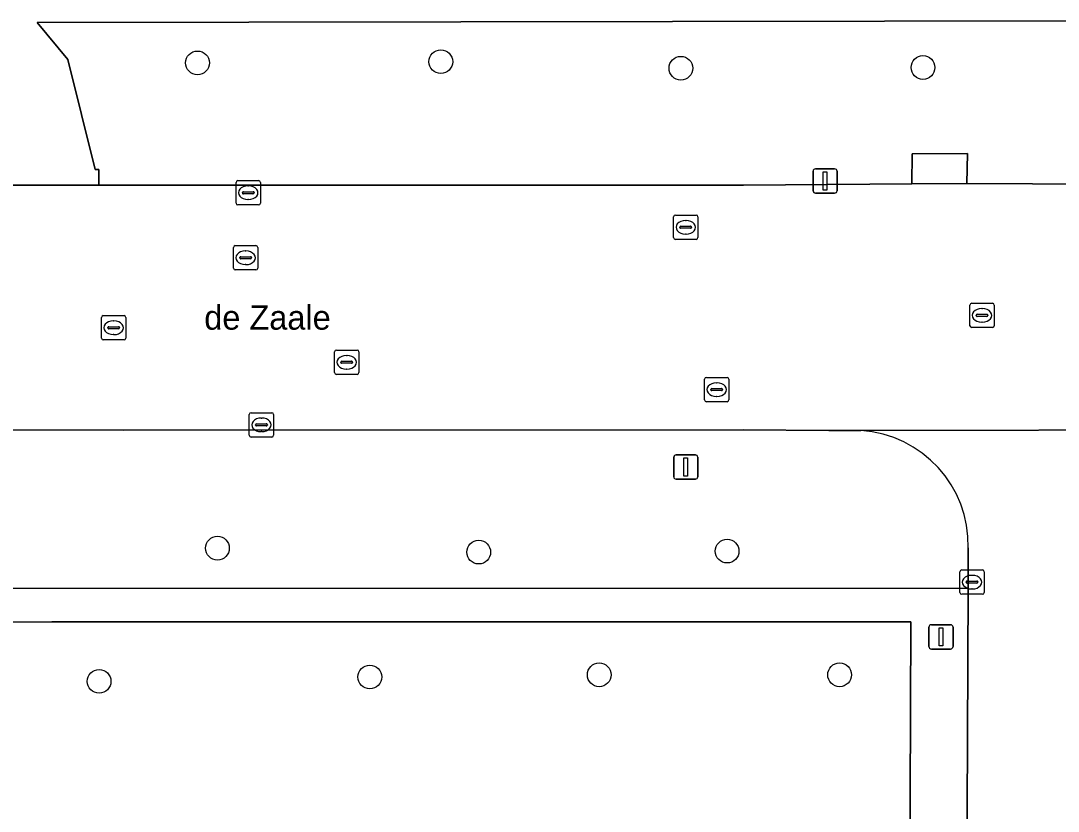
# Model space of a CAD drawing. Extents: x 161477 to 163040, y 383680 to 384871.
# Drawn here: x 162302.67 to 162345.35, y 384356.1 to 384388.63 of the extents above; entities that cross this region are included whole.
import ezdxf

# ---------------------------------------------------------------- set-up
doc = ezdxf.new("R2010")
doc.units = 0
for name, color, linetype in [('IMGEO_Berm_groen', 7, 'Continuous'), ('IMGEO_Boom', 7, 'Continuous'), ('IMGEO_Groenvoorziening', 7, 'Continuous'), ('IMGEO_Kolk', 7, 'Continuous'), ('IMGEO_Lichtmast', 7, 'Continuous'), ('IMGEO_Openbare_ruimte_label', 7, 'Continuous'), ('IMGEO_Rijbaan_lokaal_open', 7, 'Continuous'), ('IMGEO_Rioolput', 7, 'Continuous'), ('IMGEO_Verkeersbordpaal', 7, 'Continuous'), ('IMGEO_Voetpad_gesloten', 7, 'Continuous'), ('IMGEO_Voetpad_open', 7, 'Continuous')]:
    doc.layers.add(name, color=color, linetype=linetype)

msp = doc.modelspace()

# ---------------------------------------------------------------- linework, layer by layer
at = {"layer": 'IMGEO_Berm_groen'}
msp.add_lwpolyline([(162346.911, 384388.634), (162303.342, 384388.567), (162304.598, 384387.034), (162305.726, 384382.513), (162305.884, 384382.517), (162305.881, 384381.863), (162306.63, 384381.87), (162332.409, 384381.868), (162339.33, 384381.922), (162339.347, 384383.158), (162341.618, 384383.177), (162341.6, 384381.941), (162347, 384381.915)], close=True, dxfattribs=at)
msp.add_lwpolyline([(162337.233, 384371.769), (162336.121, 384371.767), (162335.917, 384371.768), (162332.391, 384371.802), (162306.88, 384371.793), (162291.306, 384371.803), (162285.506, 384371.799), (162283.369, 384371.791), (162270.638, 384371.806), (162249.182, 384371.787), (162247.174, 384373.809), (162246.62, 384373.804), (162235.562, 384371.78), (162235.194, 384371.776), (162234.322, 384371.766), (162234.369, 384367.082), (162235.609, 384367.119), (162235.666, 384365.194), (162260.548, 384365.225), (162295.516, 384365.277), (162341.652, 384365.285), (162341.652, 384366.944)], dxfattribs=at)
msp.add_arc((162336.934, 384367.059), 4.72, 358.6069, 86.3634, dxfattribs=at)
at = {"layer": 'IMGEO_Boom'}
for centre in [(162309.94, 384386.9), (162319.95, 384386.95), (162339.79, 384386.71), (162329.83, 384386.68), (162310.76, 384366.93), (162321.51, 384366.77), (162331.73, 384366.81), (162317.03, 384361.63), (162326.47, 384361.72), (162336.36, 384361.72), (162305.89, 384361.45)]:
    msp.add_circle(centre, 0.489, dxfattribs=at)
at = {"layer": 'IMGEO_Groenvoorziening'}
msp.add_lwpolyline([(162339.295, 384363.901), (162303.94, 384363.903), (162279.217, 384363.849), (162251.801, 384363.804), (162251.661, 384363.802), (162251.669, 384360.914), (162251.684, 384355.359), (162265.857, 384355.347), (162280.207, 384355.346), (162297.752, 384355.065), (162312.294, 384355.175), (162323.002, 384355.344), (162337.409, 384355.315), (162337.395, 384353.574), (162317.453, 384353.398), (162317.456, 384353.058), (162339.245, 384353.051)], close=True, dxfattribs=at)
at = {"layer": 'IMGEO_Kolk'}
for p, q in [((162311.527, 384381.13), (162311.527, 384381.982)), ((162311.602, 384382.056), (162312.454, 384382.056)), ((162312.015, 384381.836), (162312.04, 384381.836)), ((162312.528, 384381.982), (162312.528, 384381.13)), ((162311.786, 384381.55), (162311.786, 384381.562)), ((162312.224, 384381.513), (162311.826, 384381.513)), ((162311.829, 384381.599), (162312.227, 384381.599)), ((162312.038, 384381.276), (162312.013, 384381.276)), ((162312.27, 384381.562), (162312.27, 384381.55)), ((162312.454, 384381.056), (162311.602, 384381.056)), ((162329.529, 384379.709), (162329.529, 384380.561)), ((162329.604, 384380.635), (162330.456, 384380.635)), ((162330.017, 384380.415), (162330.042, 384380.415)), ((162330.53, 384380.561), (162330.53, 384379.709)), ((162329.788, 384380.129), (162329.788, 384380.141)), ((162330.226, 384380.092), (162329.828, 384380.092)), ((162329.831, 384380.178), (162330.229, 384380.178)), ((162330.272, 384380.141), (162330.272, 384380.129)), ((162330.456, 384379.635), (162329.604, 384379.635)), ((162330.04, 384379.855), (162330.015, 384379.855)), ((162330.876, 384373.956), (162331.728, 384373.956)), ((162330.801, 384373.03), (162330.801, 384373.882)), ((162331.289, 384373.736), (162331.314, 384373.736)), ((162331.802, 384373.882), (162331.802, 384373.03)), ((162331.06, 384373.45), (162331.06, 384373.462)), ((162331.498, 384373.413), (162331.1, 384373.413)), ((162331.103, 384373.499), (162331.501, 384373.499)), ((162331.312, 384373.176), (162331.287, 384373.176)), ((162331.544, 384373.462), (162331.544, 384373.45)), ((162331.728, 384372.956), (162330.876, 384372.956)), ((162312.071, 384371.579), (162312.071, 384372.431)), ((162312.146, 384372.505), (162312.998, 384372.505)), ((162312.559, 384372.285), (162312.584, 384372.285)), ((162313.072, 384372.431), (162313.072, 384371.579)), ((162312.33, 384371.999), (162312.33, 384372.011)), ((162312.768, 384371.962), (162312.37, 384371.962)), ((162312.373, 384372.048), (162312.771, 384372.048)), ((162312.814, 384372.011), (162312.814, 384371.999)), ((162312.998, 384371.505), (162312.146, 384371.505)), ((162312.582, 384371.725), (162312.557, 384371.725)), ((162341.308, 384365.107), (162341.308, 384365.959)), ((162341.383, 384366.033), (162342.235, 384366.033)), ((162342.309, 384365.959), (162342.309, 384365.107)), ((162341.567, 384365.527), (162341.567, 384365.539)), ((162342.005, 384365.49), (162341.607, 384365.49)), ((162341.61, 384365.576), (162342.008, 384365.576)), ((162341.796, 384365.813), (162341.821, 384365.813)), ((162342.051, 384365.539), (162342.051, 384365.527)), ((162342.235, 384365.033), (162341.383, 384365.033)), ((162341.819, 384365.253), (162341.794, 384365.253))]:
    msp.add_line(p, q, dxfattribs=at)
for points in [[(162311.527, 384381.13), (162311.527, 384381.982)], [(162311.602, 384382.056), (162312.454, 384382.056)], [(162312.528, 384381.982), (162312.528, 384381.13)], [(162312.454, 384381.056), (162311.602, 384381.056)], [(162329.529, 384379.709), (162329.529, 384380.561)], [(162329.604, 384380.635), (162330.456, 384380.635)], [(162330.53, 384380.561), (162330.53, 384379.709)], [(162330.456, 384379.635), (162329.604, 384379.635)], [(162330.876, 384373.956), (162331.728, 384373.956)], [(162330.801, 384373.03), (162330.801, 384373.882)], [(162331.802, 384373.882), (162331.802, 384373.03)], [(162331.728, 384372.956), (162330.876, 384372.956)], [(162312.071, 384371.579), (162312.071, 384372.431)], [(162312.146, 384372.505), (162312.998, 384372.505)], [(162313.072, 384372.431), (162313.072, 384371.579)], [(162312.998, 384371.505), (162312.146, 384371.505)], [(162341.308, 384365.107), (162341.308, 384365.959)], [(162341.383, 384366.033), (162342.235, 384366.033)], [(162342.309, 384365.959), (162342.309, 384365.107)], [(162342.235, 384365.033), (162341.383, 384365.033)]]:
    msp.add_lwpolyline(points, dxfattribs=at)
for centre, radius, start, end in [((162311.604, 384381.98), 0.0765, 91.552, 178.448), ((162311.604, 384381.98), 0.0765, 91.552, 178.448), ((162312.452, 384381.98), 0.0765, 1.552, 88.448), ((162312.452, 384381.98), 0.0765, 1.552, 88.448), ((162311.826, 384381.559), 0.0403, 85.8775, 175.7526), ((162311.823, 384381.549), 0.0366, 178.938, 274.7102), ((162312.227, 384381.556), 0.043, 264.8664, 352.4533), ((162312.231, 384381.561), 0.0386, 1.7309, 96.639), ((162311.604, 384381.132), 0.0765, 181.552, 268.448), ((162311.604, 384381.132), 0.0765, 181.552, 268.448), ((162312.452, 384381.132), 0.0765, 271.552, 358.448), ((162312.452, 384381.132), 0.0765, 271.552, 358.448), ((162329.606, 384380.559), 0.0765, 91.552, 178.448), ((162329.606, 384380.559), 0.0765, 91.552, 178.448), ((162330.454, 384380.559), 0.0765, 1.552, 88.448), ((162330.454, 384380.559), 0.0765, 1.552, 88.448), ((162329.828, 384380.138), 0.0403, 85.8775, 175.7526), ((162329.825, 384380.128), 0.0366, 178.938, 274.7102), ((162330.229, 384380.135), 0.043, 264.8664, 352.4533), ((162330.233, 384380.14), 0.0386, 1.7309, 96.639), ((162329.606, 384379.711), 0.0765, 181.552, 268.448), ((162329.606, 384379.711), 0.0765, 181.552, 268.448), ((162330.454, 384379.711), 0.0765, 271.552, 358.448), ((162330.454, 384379.711), 0.0765, 271.552, 358.448), ((162330.878, 384373.88), 0.0765, 91.552, 178.448), ((162330.878, 384373.88), 0.0765, 91.552, 178.448), ((162331.726, 384373.88), 0.0765, 1.552, 88.448), ((162331.726, 384373.88), 0.0765, 1.552, 88.448), ((162331.1, 384373.459), 0.0403, 85.8775, 175.7526), ((162331.097, 384373.449), 0.0366, 178.938, 274.7102), ((162331.501, 384373.456), 0.043, 264.8664, 352.4533), ((162331.505, 384373.461), 0.0386, 1.7309, 96.639), ((162330.878, 384373.032), 0.0765, 181.552, 268.448), ((162330.878, 384373.032), 0.0765, 181.552, 268.448), ((162331.726, 384373.032), 0.0765, 271.552, 358.448), ((162331.726, 384373.032), 0.0765, 271.552, 358.448), ((162312.148, 384372.429), 0.0765, 91.552, 178.448), ((162312.148, 384372.429), 0.0765, 91.552, 178.448), ((162312.996, 384372.429), 0.0765, 1.552, 88.448), ((162312.996, 384372.429), 0.0765, 1.552, 88.448), ((162312.37, 384372.008), 0.0403, 85.8775, 175.7526), ((162312.367, 384371.998), 0.0366, 178.938, 274.7102), ((162312.771, 384372.005), 0.043, 264.8664, 352.4533), ((162312.775, 384372.01), 0.0386, 1.7309, 96.639), ((162312.148, 384371.581), 0.0765, 181.552, 268.448), ((162312.148, 384371.581), 0.0765, 181.552, 268.448), ((162312.996, 384371.581), 0.0765, 271.552, 358.448), ((162312.996, 384371.581), 0.0765, 271.552, 358.448), ((162341.385, 384365.957), 0.0765, 91.552, 178.448), ((162341.385, 384365.957), 0.0765, 91.552, 178.448), ((162342.233, 384365.957), 0.0765, 1.552, 88.448), ((162342.233, 384365.957), 0.0765, 1.552, 88.448), ((162341.607, 384365.536), 0.0403, 85.8775, 175.7526), ((162341.604, 384365.526), 0.0366, 178.938, 274.7102), ((162342.008, 384365.533), 0.043, 264.8664, 352.4533), ((162342.012, 384365.538), 0.0386, 1.7309, 96.639), ((162341.385, 384365.109), 0.0765, 181.552, 268.448), ((162341.385, 384365.109), 0.0765, 181.552, 268.448), ((162342.233, 384365.109), 0.0765, 271.552, 358.448), ((162342.233, 384365.109), 0.0765, 271.552, 358.448)]:
    msp.add_arc(centre, radius, start, end, dxfattribs=at)
for centre, major_axis, ratio, start_param, end_param in [((162312.014, 384381.556), (-0.387, 0.002), 0.722429, 4.712389, 7.853982), ((162312.039, 384381.556), (-0.39, 0.002), 0.717154, 1.570796, 4.712389), ((162330.016, 384380.135), (-0.387, 0.002), 0.722429, 4.712389, 7.853982), ((162330.041, 384380.135), (-0.39, 0.002), 0.717154, 1.570796, 4.712389), ((162331.288, 384373.456), (-0.387, 0.002), 0.722429, 4.712389, 7.853982), ((162331.313, 384373.456), (-0.39, 0.002), 0.717154, 1.570796, 4.712389), ((162312.558, 384372.005), (-0.387, 0.002), 0.722429, 4.712389, 7.853982), ((162312.583, 384372.005), (-0.39, 0.002), 0.717154, 1.570796, 4.712389), ((162341.795, 384365.533), (-0.387, 0.002), 0.722429, 4.712389, 7.853982), ((162341.82, 384365.533), (-0.39, 0.002), 0.717154, 1.570796, 4.712389)]:
    msp.add_ellipse(centre, major_axis=major_axis, ratio=ratio, start_param=start_param, end_param=end_param, dxfattribs=at)
at = {"layer": 'IMGEO_Lichtmast'}
for p, q in [((162335.365, 384382.54), (162336.155, 384382.54)), ((162336.155, 384382.54), (162335.365, 384382.54)), ((162335.265, 384381.64), (162335.265, 384382.44)), ((162335.265, 384382.44), (162335.265, 384381.64)), ((162336.255, 384382.44), (162336.255, 384381.64)), ((162336.255, 384381.64), (162336.255, 384382.44)), ((162336.155, 384381.54), (162335.365, 384381.54)), ((162335.365, 384381.54), (162336.155, 384381.54)), ((162340.135, 384363.78), (162340.925, 384363.78)), ((162340.925, 384363.78), (162340.135, 384363.78)), ((162340.035, 384362.88), (162340.035, 384363.68)), ((162340.035, 384363.68), (162340.035, 384362.88)), ((162341.025, 384363.68), (162341.025, 384362.88)), ((162341.025, 384362.88), (162341.025, 384363.68)), ((162340.925, 384362.78), (162340.135, 384362.78)), ((162340.135, 384362.78), (162340.925, 384362.78))]:
    msp.add_line(p, q, dxfattribs=at)
for points in [[(162335.685, 384382.415), (162335.835, 384382.415), (162335.835, 384381.665), (162335.685, 384381.665), (162335.685, 384382.415)], [(162340.455, 384363.655), (162340.605, 384363.655), (162340.605, 384362.905), (162340.455, 384362.905), (162340.455, 384363.655)]]:
    msp.add_lwpolyline(points, dxfattribs=at)
for centre, start, end in [((162335.365, 384382.44), 90, 180), ((162335.365, 384382.44), 90, 180), ((162336.155, 384382.44), 0, 90), ((162336.155, 384382.44), 360, 90), ((162335.365, 384381.64), 180, 270), ((162335.365, 384381.64), 180, 270), ((162336.155, 384381.64), 270, 0), ((162336.155, 384381.64), 270, 0), ((162340.135, 384363.68), 90, 180), ((162340.135, 384363.68), 90, 180), ((162340.925, 384363.68), 0, 90), ((162340.925, 384363.68), 360, 90), ((162340.135, 384362.88), 180, 270), ((162340.135, 384362.88), 180, 270), ((162340.925, 384362.88), 270, 0), ((162340.925, 384362.88), 270, 0)]:
    msp.add_arc(centre, 0.1, start, end, dxfattribs=at)
at = {"layer": 'IMGEO_Rijbaan_lokaal_open'}
for points in [[(162422.974, 384381.9), (162420.081, 384381.897), (162394.218, 384381.871), (162353.009, 384381.886), (162348.39, 384381.908), (162347, 384381.915), (162341.6, 384381.941), (162339.33, 384381.922), (162332.409, 384381.868), (162306.63, 384381.87), (162305.881, 384381.863), (162301.64, 384381.874), (162270.573, 384381.859), (162265.347, 384381.873), (162249.966, 384381.847), (162249.157, 384381.854), (162247.163, 384379.897), (162246.519, 384379.915), (162235.544, 384381.908), (162235.206, 384381.909), (162235.205, 384377.809), (162235.371, 384377.808)], [(162235.365, 384375.809), (162235.213, 384375.81), (162235.194, 384371.776), (162235.562, 384371.78), (162246.62, 384373.804), (162247.174, 384373.809), (162249.182, 384371.787), (162270.638, 384371.806), (162283.369, 384371.791), (162285.506, 384371.799), (162291.306, 384371.803), (162306.88, 384371.793), (162332.391, 384371.802), (162335.917, 384371.768), (162336.121, 384371.767), (162337.233, 384371.769), (162351.862, 384371.801), (162373.552, 384371.801), (162394.185, 384371.816), (162409.717, 384371.797), (162422.293, 384371.749), (162423.885, 384371.708)], [(162351.862, 384371.801), (162337.233, 384371.769)], [(162341.652, 384366.944), (162341.652, 384365.285), (162341.598, 384353.057), (162341.606, 384339.094), (162341.569, 384298.807), (162341.567, 384296.737), (162341.533, 384259.31), (162341.539, 384241.386), (162341.555, 384222.16), (162341.557, 384219.804), (162341.571, 384203.926), (162341.574, 384200.876), (162341.588, 384183.859)]]:
    msp.add_lwpolyline(points, dxfattribs=at)
msp.add_arc((162336.934, 384367.059), 4.72, 358.6069, 86.3634, dxfattribs=at)
at = {"layer": 'IMGEO_Rioolput'}
for p, q in [((162311.419, 384378.454), (162311.419, 384379.306)), ((162311.494, 384379.38), (162312.346, 384379.38)), ((162311.907, 384379.16), (162311.932, 384379.16)), ((162312.42, 384379.306), (162312.42, 384378.454)), ((162311.678, 384378.874), (162311.678, 384378.886)), ((162312.116, 384378.837), (162311.718, 384378.837)), ((162311.721, 384378.923), (162312.119, 384378.923)), ((162312.162, 384378.886), (162312.162, 384378.874)), ((162312.346, 384378.38), (162311.494, 384378.38)), ((162311.93, 384378.6), (162311.905, 384378.6)), ((162341.794, 384377.01), (162342.646, 384377.01)), ((162341.719, 384376.084), (162341.719, 384376.936)), ((162341.978, 384376.504), (162341.978, 384376.516)), ((162342.021, 384376.553), (162342.419, 384376.553)), ((162342.207, 384376.79), (162342.232, 384376.79)), ((162342.462, 384376.516), (162342.462, 384376.504)), ((162342.72, 384376.936), (162342.72, 384376.084)), ((162305.989, 384375.574), (162305.989, 384376.426)), ((162306.064, 384376.5), (162306.916, 384376.5)), ((162306.477, 384376.28), (162306.502, 384376.28)), ((162306.99, 384376.426), (162306.99, 384375.574)), ((162342.416, 384376.467), (162342.018, 384376.467)), ((162342.23, 384376.23), (162342.205, 384376.23)), ((162306.248, 384375.994), (162306.248, 384376.006)), ((162306.686, 384375.957), (162306.288, 384375.957)), ((162306.291, 384376.043), (162306.689, 384376.043)), ((162306.5, 384375.72), (162306.475, 384375.72)), ((162306.732, 384376.006), (162306.732, 384375.994)), ((162342.646, 384376.01), (162341.794, 384376.01)), ((162306.916, 384375.5), (162306.064, 384375.5)), ((162315.579, 384374.154), (162315.579, 384375.006)), ((162315.654, 384375.08), (162316.506, 384375.08)), ((162316.067, 384374.86), (162316.092, 384374.86)), ((162316.58, 384375.006), (162316.58, 384374.154)), ((162315.838, 384374.574), (162315.838, 384374.586)), ((162316.276, 384374.537), (162315.878, 384374.537)), ((162315.881, 384374.623), (162316.279, 384374.623)), ((162316.322, 384374.586), (162316.322, 384374.574)), ((162316.506, 384374.08), (162315.654, 384374.08)), ((162316.09, 384374.3), (162316.065, 384374.3))]:
    msp.add_line(p, q, dxfattribs=at)
for points in [[(162311.419, 384378.454), (162311.419, 384379.306)], [(162311.494, 384379.38), (162312.346, 384379.38)], [(162312.42, 384379.306), (162312.42, 384378.454)], [(162312.346, 384378.38), (162311.494, 384378.38)], [(162341.794, 384377.01), (162342.646, 384377.01)], [(162341.719, 384376.084), (162341.719, 384376.936)], [(162342.72, 384376.936), (162342.72, 384376.084)], [(162305.989, 384375.574), (162305.989, 384376.426)], [(162306.064, 384376.5), (162306.916, 384376.5)], [(162306.99, 384376.426), (162306.99, 384375.574)], [(162342.646, 384376.01), (162341.794, 384376.01)], [(162306.916, 384375.5), (162306.064, 384375.5)], [(162315.579, 384374.154), (162315.579, 384375.006)], [(162315.654, 384375.08), (162316.506, 384375.08)], [(162316.58, 384375.006), (162316.58, 384374.154)], [(162316.506, 384374.08), (162315.654, 384374.08)]]:
    msp.add_lwpolyline(points, dxfattribs=at)
for centre, radius, start, end in [((162311.496, 384379.304), 0.0765, 91.552, 178.448), ((162311.496, 384379.304), 0.0765, 91.552, 178.448), ((162312.344, 384379.304), 0.0765, 1.552, 88.448), ((162312.344, 384379.304), 0.0765, 1.552, 88.448), ((162311.718, 384378.883), 0.0403, 85.8775, 175.7526), ((162311.715, 384378.873), 0.0366, 178.938, 274.7102), ((162312.119, 384378.88), 0.043, 264.8664, 352.4533), ((162312.123, 384378.885), 0.0386, 1.7309, 96.639), ((162311.496, 384378.456), 0.0765, 181.552, 268.448), ((162311.496, 384378.456), 0.0765, 181.552, 268.448), ((162312.344, 384378.456), 0.0765, 271.552, 358.448), ((162312.344, 384378.456), 0.0765, 271.552, 358.448), ((162341.796, 384376.934), 0.0765, 91.552, 178.448), ((162341.796, 384376.934), 0.0765, 91.552, 178.448), ((162342.644, 384376.934), 0.0765, 1.552, 88.448), ((162342.644, 384376.934), 0.0765, 1.552, 88.448), ((162342.018, 384376.513), 0.0403, 85.8775, 175.7526), ((162342.423, 384376.515), 0.0386, 1.7309, 96.639), ((162306.066, 384376.424), 0.0765, 91.552, 178.448), ((162306.066, 384376.424), 0.0765, 91.552, 178.448), ((162306.914, 384376.424), 0.0765, 1.552, 88.448), ((162306.914, 384376.424), 0.0765, 1.552, 88.448), ((162342.015, 384376.503), 0.0366, 178.938, 274.7102), ((162342.419, 384376.51), 0.043, 264.8664, 352.4533), ((162306.288, 384376.003), 0.0403, 85.8775, 175.7526), ((162306.285, 384375.993), 0.0366, 178.938, 274.7102), ((162306.689, 384376), 0.043, 264.8664, 352.4533), ((162306.693, 384376.005), 0.0386, 1.7309, 96.639), ((162341.796, 384376.086), 0.0765, 181.552, 268.448), ((162341.796, 384376.086), 0.0765, 181.552, 268.448), ((162342.644, 384376.086), 0.0765, 271.552, 358.448), ((162342.644, 384376.086), 0.0765, 271.552, 358.448), ((162306.066, 384375.576), 0.0765, 181.552, 268.448), ((162306.066, 384375.576), 0.0765, 181.552, 268.448), ((162306.914, 384375.576), 0.0765, 271.552, 358.448), ((162306.914, 384375.576), 0.0765, 271.552, 358.448), ((162315.656, 384375.004), 0.0765, 91.552, 178.448), ((162315.656, 384375.004), 0.0765, 91.552, 178.448), ((162316.504, 384375.004), 0.0765, 1.552, 88.448), ((162316.504, 384375.004), 0.0765, 1.552, 88.448), ((162315.878, 384374.583), 0.0403, 85.8775, 175.7526), ((162315.875, 384374.573), 0.0366, 178.938, 274.7102), ((162316.279, 384374.58), 0.043, 264.8664, 352.4533), ((162316.283, 384374.585), 0.0386, 1.7309, 96.639), ((162315.656, 384374.156), 0.0765, 181.552, 268.448), ((162315.656, 384374.156), 0.0765, 181.552, 268.448), ((162316.504, 384374.156), 0.0765, 271.552, 358.448), ((162316.504, 384374.156), 0.0765, 271.552, 358.448)]:
    msp.add_arc(centre, radius, start, end, dxfattribs=at)
for centre, major_axis, ratio, start_param, end_param in [((162311.906, 384378.88), (-0.387, 0.002), 0.722429, 4.712389, 7.853982), ((162311.931, 384378.88), (-0.39, 0.002), 0.717154, 1.570796, 4.712389), ((162342.206, 384376.51), (-0.387, 0.002), 0.722429, 4.712389, 7.853982), ((162342.231, 384376.51), (-0.39, 0.002), 0.717154, 1.570796, 4.712389), ((162306.476, 384376), (-0.387, 0.002), 0.722429, 4.712389, 7.853982), ((162306.501, 384376), (-0.39, 0.002), 0.717154, 1.570796, 4.712389), ((162316.066, 384374.58), (-0.387, 0.002), 0.722429, 4.712389, 7.853982), ((162316.091, 384374.58), (-0.39, 0.002), 0.717154, 1.570796, 4.712389)]:
    msp.add_ellipse(centre, major_axis=major_axis, ratio=ratio, start_param=start_param, end_param=end_param, dxfattribs=at)
at = {"layer": 'IMGEO_Verkeersbordpaal'}
for p, q in [((162329.535, 384369.87), (162329.535, 384370.67)), ((162329.535, 384370.67), (162329.535, 384369.87)), ((162329.635, 384370.77), (162330.425, 384370.77)), ((162330.425, 384370.77), (162329.635, 384370.77)), ((162330.525, 384370.67), (162330.525, 384369.87)), ((162330.525, 384369.87), (162330.525, 384370.67)), ((162330.425, 384369.77), (162329.635, 384369.77)), ((162329.635, 384369.77), (162330.425, 384369.77))]:
    msp.add_line(p, q, dxfattribs=at)
msp.add_lwpolyline([(162329.955, 384370.645), (162330.105, 384370.645), (162330.105, 384369.895), (162329.955, 384369.895), (162329.955, 384370.645)], dxfattribs=at)
for centre, start, end in [((162329.635, 384370.67), 90, 180), ((162329.635, 384370.67), 90, 180), ((162330.425, 384370.67), 0, 90), ((162330.425, 384370.67), 360, 90), ((162329.635, 384369.87), 180, 270), ((162329.635, 384369.87), 180, 270), ((162330.425, 384369.87), 270, 0), ((162330.425, 384369.87), 270, 0)]:
    msp.add_arc(centre, 0.1, start, end, dxfattribs=at)
at = {"layer": 'IMGEO_Voetpad_gesloten'}
msp.add_lwpolyline([(162341.618, 384383.177), (162339.347, 384383.158), (162339.33, 384381.922), (162341.6, 384381.941)], close=True, dxfattribs=at)
at = {"layer": 'IMGEO_Voetpad_open'}
for points in [[(162220.888, 384388.203), (162223.466, 384388.208), (162223.628, 384388.208), (162231.146, 384388.222), (162231.207, 384384.223), (162231.242, 384381.919), (162231.54, 384381.918), (162232.856, 384381.917), (162233.205, 384381.917), (162233.166, 384384.055), (162233.168, 384388.305), (162281.707, 384388.483), (162300.456, 384388.551), (162301.844, 384386.793), (162301.798, 384382.534), (162301.636, 384382.53), (162301.64, 384381.874), (162305.881, 384381.863), (162305.884, 384382.517), (162305.726, 384382.513), (162304.598, 384387.034), (162303.342, 384388.567), (162346.911, 384388.634)], [(162251.801, 384363.804), (162279.217, 384363.849), (162303.94, 384363.903), (162339.295, 384363.901), (162339.245, 384353.051), (162341.598, 384353.057), (162341.652, 384365.285), (162295.516, 384365.277), (162260.548, 384365.225)]]:
    msp.add_lwpolyline(points, dxfattribs=at)

# ---------------------------------------------------------------- texts
at = {"layer": 'IMGEO_Openbare_ruimte_label'}
msp.add_text('de Zaale', height=1, dxfattribs=at).set_placement((162310.218, 384375.921))

doc.saveas('drawing.dxf')
